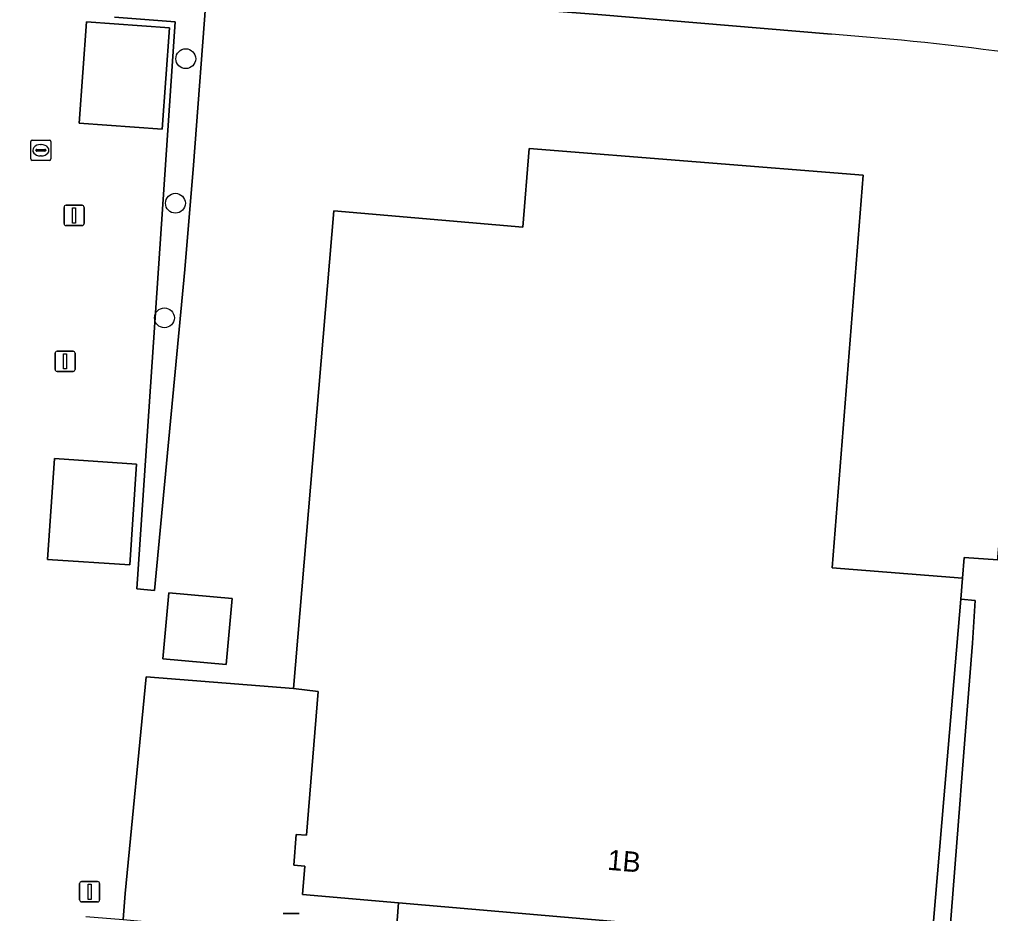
# Model space of a CAD drawing. Extents: x 161848 to 162726, y 385382 to 386521.
# Drawn here: x 162093.02 to 162140.97, y 386426.42 to 386470.54 of the extents above; entities that cross this region are included whole.
import ezdxf

# ---------------------------------------------------------------- set-up
doc = ezdxf.new("R2010")
doc.units = 0
for name, color, linetype in [('IMGEO_Boom', 7, 'Continuous'), ('IMGEO_Erf', 7, 'Continuous'), ('IMGEO_Groenvoorziening', 7, 'Continuous'), ('IMGEO_Hek', 7, 'Continuous'), ('IMGEO_Kolk', 7, 'Continuous'), ('IMGEO_Lichtmast', 7, 'Continuous'), ('IMGEO_Pand', 7, 'Continuous'), ('IMGEO_Pand_nummerreeks', 7, 'Continuous'), ('IMGEO_Parkeervlak_open', 7, 'Continuous'), ('IMGEO_Voetpad_open', 7, 'Continuous')]:
    doc.layers.add(name, color=color, linetype=linetype)

msp = doc.modelspace()

# ---------------------------------------------------------------- linework, layer by layer
at = {"layer": 'IMGEO_Boom'}
for centre in [(162101.23, 386468.604), (162100.72, 386461.471), (162100.177, 386455.814)]:
    msp.add_circle(centre, 0.489, dxfattribs=at)
at = {"layer": 'IMGEO_Erf'}
for points in [[(162133.121, 386469.813), (162121.574, 386470.785), (162102.289, 386472.285), (162101.604, 386463.356), (162101.188, 386458.205), (162099.684, 386442.353), (162098.807, 386442.435), (162100.701, 386470.422), (162097.715, 386470.66)], [(162096.298, 386426.264), (162098.131, 386426.118), (162098.234, 386427.404), (162099.272, 386438.101), (162106.543, 386437.522), (162108.545, 386461.103), (162117.873, 386460.298), (162118.181, 386464.165), (162134.681, 386462.853), (162133.141, 386443.483), (162139.583, 386442.971), (162139.669, 386443.985), (162141.321, 386443.873), (162141.334, 386444.019), (162142.779, 386459.838), (162143.558, 386468.661), (162142.314, 386468.841)]]:
    msp.add_lwpolyline(points, dxfattribs=at)
for points in [[(162095.965, 386465.422), (162096.33, 386470.423), (162100.426, 386470.124), (162100.061, 386465.123)], [(162094.41, 386443.897), (162094.743, 386448.866), (162098.794, 386448.594), (162098.461, 386443.625)], [(162100.098, 386438.985), (162100.395, 386442.248), (162103.522, 386441.963), (162103.225, 386438.7)], [(162139.467, 386432.025), (162139.503, 386432.486), (162139.7, 386434.999), (162140.072, 386439.764), (162140.214, 386441.864), (162139.494, 386441.925), (162138.871, 386434.576), (162138.659, 386432.08), (162138.03, 386424.669), (162111.735, 386426.941), (162111.583, 386424.986), (162125.116, 386423.86), (162134.059, 386423.087), (162138.734, 386422.637), (162138.739, 386422.692), (162138.76, 386422.964)]]:
    msp.add_lwpolyline(points, close=True, dxfattribs=at)
msp.add_arc((162121.303, 386314.084), 156.177, 82.26845, 85.66033, dxfattribs=at)
at = {"layer": 'IMGEO_Groenvoorziening'}
msp.add_lwpolyline([(162097.715, 386470.66), (162100.701, 386470.422), (162098.807, 386442.435), (162099.684, 386442.353), (162101.188, 386458.205), (162101.604, 386463.356), (162102.289, 386472.285), (162095.772, 386472.791)], dxfattribs=at)
at = {"layer": 'IMGEO_Hek'}
for points in [[(162102.289, 386472.285), (162101.604, 386463.356)], [(162101.604, 386463.356), (162101.188, 386458.205), (162099.684, 386442.353)], [(162098.131, 386426.118), (162098.234, 386427.404)]]:
    msp.add_lwpolyline(points, dxfattribs=at)
at = {"layer": 'IMGEO_Kolk'}
for p, q in [((162093.574, 386463.661), (162093.574, 386464.513)), ((162093.649, 386464.587), (162094.501, 386464.587)), ((162094.575, 386464.513), (162094.575, 386463.661)), ((162093.833, 386464.081), (162093.833, 386464.093)), ((162094.271, 386464.044), (162093.873, 386464.044)), ((162093.876, 386464.13), (162094.274, 386464.13)), ((162094.062, 386464.367), (162094.087, 386464.367)), ((162094.317, 386464.093), (162094.317, 386464.081)), ((162094.501, 386463.587), (162093.649, 386463.587)), ((162094.085, 386463.807), (162094.06, 386463.807))]:
    msp.add_line(p, q, dxfattribs=at)
for points in [[(162093.574, 386463.661), (162093.574, 386464.513)], [(162093.649, 386464.587), (162094.501, 386464.587)], [(162094.575, 386464.513), (162094.575, 386463.661)], [(162094.501, 386463.587), (162093.649, 386463.587)]]:
    msp.add_lwpolyline(points, dxfattribs=at)
for centre, radius, start, end in [((162093.651, 386464.511), 0.0765, 91.552, 178.448), ((162093.651, 386464.511), 0.0765, 91.552, 178.448), ((162094.499, 386464.511), 0.0765, 1.552, 88.448), ((162094.499, 386464.511), 0.0765, 1.552, 88.448), ((162093.873, 386464.09), 0.0403, 85.8775, 175.7526), ((162093.87, 386464.08), 0.0366, 178.938, 274.7102), ((162094.274, 386464.087), 0.043, 264.8664, 352.4533), ((162094.278, 386464.092), 0.0386, 1.7309, 96.639), ((162093.651, 386463.663), 0.0765, 181.552, 268.448), ((162093.651, 386463.663), 0.0765, 181.552, 268.448), ((162094.499, 386463.663), 0.0765, 271.552, 358.448), ((162094.499, 386463.663), 0.0765, 271.552, 358.448)]:
    msp.add_arc(centre, radius, start, end, dxfattribs=at)
for centre, major_axis, ratio, start_param, end_param in [((162094.061, 386464.087), (-0.387, 0.002), 0.722429, 4.712389, 7.853982), ((162094.086, 386464.087), (-0.39, 0.002), 0.717154, 1.570796, 4.712389)]:
    msp.add_ellipse(centre, major_axis=major_axis, ratio=ratio, start_param=start_param, end_param=end_param, dxfattribs=at)
at = {"layer": 'IMGEO_Lichtmast'}
for p, q in [((162095.218, 386460.468), (162095.218, 386461.268)), ((162095.218, 386461.268), (162095.218, 386460.468)), ((162095.318, 386461.368), (162096.108, 386461.368)), ((162096.108, 386461.368), (162095.318, 386461.368)), ((162096.208, 386461.268), (162096.208, 386460.468)), ((162096.208, 386460.468), (162096.208, 386461.268)), ((162096.108, 386460.368), (162095.318, 386460.368)), ((162095.318, 386460.368), (162096.108, 386460.368)), ((162094.777, 386453.27), (162094.777, 386454.07)), ((162094.777, 386454.07), (162094.777, 386453.27)), ((162094.877, 386454.17), (162095.667, 386454.17)), ((162095.667, 386454.17), (162094.877, 386454.17)), ((162095.767, 386454.07), (162095.767, 386453.27)), ((162095.767, 386453.27), (162095.767, 386454.07)), ((162095.667, 386453.17), (162094.877, 386453.17)), ((162094.877, 386453.17), (162095.667, 386453.17)), ((162095.987, 386427.093), (162095.987, 386427.893)), ((162095.987, 386427.893), (162095.987, 386427.093)), ((162096.087, 386427.993), (162096.877, 386427.993)), ((162096.877, 386427.993), (162096.087, 386427.993)), ((162096.977, 386427.893), (162096.977, 386427.093)), ((162096.977, 386427.093), (162096.977, 386427.893)), ((162096.877, 386426.993), (162096.087, 386426.993)), ((162096.087, 386426.993), (162096.877, 386426.993)), ((162106.044, 386426.417), (162106.834, 386426.417)), ((162106.834, 386426.417), (162106.044, 386426.417))]:
    msp.add_line(p, q, dxfattribs=at)
for points in [[(162095.638, 386461.243), (162095.788, 386461.243), (162095.788, 386460.493), (162095.638, 386460.493), (162095.638, 386461.243)], [(162095.197, 386454.045), (162095.347, 386454.045), (162095.347, 386453.295), (162095.197, 386453.295), (162095.197, 386454.045)], [(162096.407, 386427.868), (162096.557, 386427.868), (162096.557, 386427.118), (162096.407, 386427.118), (162096.407, 386427.868)]]:
    msp.add_lwpolyline(points, dxfattribs=at)
for centre, start, end in [((162095.318, 386461.268), 90, 180), ((162095.318, 386461.268), 90, 180), ((162096.108, 386461.268), 0, 90), ((162096.108, 386461.268), 360, 90), ((162095.318, 386460.468), 180, 270), ((162095.318, 386460.468), 180, 270), ((162096.108, 386460.468), 270, 0), ((162096.108, 386460.468), 270, 0), ((162094.877, 386454.07), 90, 180), ((162094.877, 386454.07), 90, 180), ((162095.667, 386454.07), 0, 90), ((162095.667, 386454.07), 360, 90), ((162094.877, 386453.27), 180, 270), ((162094.877, 386453.27), 180, 270), ((162095.667, 386453.27), 270, 0), ((162095.667, 386453.27), 270, 0), ((162096.087, 386427.893), 90, 180), ((162096.087, 386427.893), 90, 180), ((162096.877, 386427.893), 0, 90), ((162096.877, 386427.893), 360, 90), ((162096.087, 386427.093), 180, 270), ((162096.087, 386427.093), 180, 270), ((162096.877, 386427.093), 270, 0), ((162096.877, 386427.093), 270, 0)]:
    msp.add_arc(centre, 0.1, start, end, dxfattribs=at)
at = {"layer": 'IMGEO_Pand'}
for points in [[(162095.965, 386465.422), (162100.061, 386465.123), (162100.426, 386470.124), (162096.33, 386470.423)], [(162133.141, 386443.483), (162134.681, 386462.853), (162118.181, 386464.165), (162117.873, 386460.298), (162108.545, 386461.103), (162106.543, 386437.522), (162107.761, 386437.38), (162107.197, 386430.282), (162106.685, 386430.323), (162106.564, 386428.801), (162107.11, 386428.757), (162106.999, 386427.35), (162111.735, 386426.941), (162138.03, 386424.669), (162138.659, 386432.08), (162138.871, 386434.576), (162139.494, 386441.925), (162139.583, 386442.971)], [(162094.41, 386443.897), (162098.461, 386443.625), (162098.794, 386448.594), (162094.743, 386448.866)], [(162100.098, 386438.985), (162103.225, 386438.7), (162103.522, 386441.963), (162100.395, 386442.248)]]:
    msp.add_lwpolyline(points, close=True, dxfattribs=at)
at = {"layer": 'IMGEO_Parkeervlak_open'}
msp.add_lwpolyline([(162098.234, 386427.404), (162098.131, 386426.118), (162099.028, 386426.047), (162111.583, 386424.986), (162111.735, 386426.941), (162106.999, 386427.35), (162107.11, 386428.757), (162106.564, 386428.801), (162106.685, 386430.323), (162107.197, 386430.282), (162107.761, 386437.38), (162106.543, 386437.522), (162099.272, 386438.101)], close=True, dxfattribs=at)
at = {"layer": 'IMGEO_Voetpad_open'}
msp.add_lwpolyline([(161998.707, 386481.099), (162059.979, 386475.844), (162062.42, 386475.635), (162092.425, 386473.062), (162093.743, 386472.949), (162095.772, 386472.791), (162102.289, 386472.285), (162121.574, 386470.785), (162133.121, 386469.813)], dxfattribs=at)
msp.add_lwpolyline([(162145.514, 386468.378), (162143.558, 386468.661), (162142.779, 386459.838), (162141.334, 386444.019), (162141.321, 386443.873), (162139.669, 386443.985), (162139.583, 386442.971), (162139.494, 386441.925), (162140.214, 386441.864), (162140.072, 386439.764), (162139.7, 386434.999), (162139.503, 386432.486), (162139.467, 386432.025), (162138.76, 386422.964), (162138.739, 386422.692), (162138.734, 386422.637), (162141.926, 386422.33), (162141.931, 386422.422), (162141.954, 386422.721), (162142.663, 386431.809), (162142.858, 386434.308), (162143.246, 386439.287)], close=True, dxfattribs=at)
msp.add_arc((162121.303, 386314.084), 156.177, 82.26845, 85.66033, dxfattribs=at)

# ---------------------------------------------------------------- texts
at = {"layer": 'IMGEO_Pand_nummerreeks'}
msp.add_text('1B', height=1, rotation=355.0611, dxfattribs=at).set_placement((162122.021, 386428.582))

doc.saveas('drawing.dxf')
